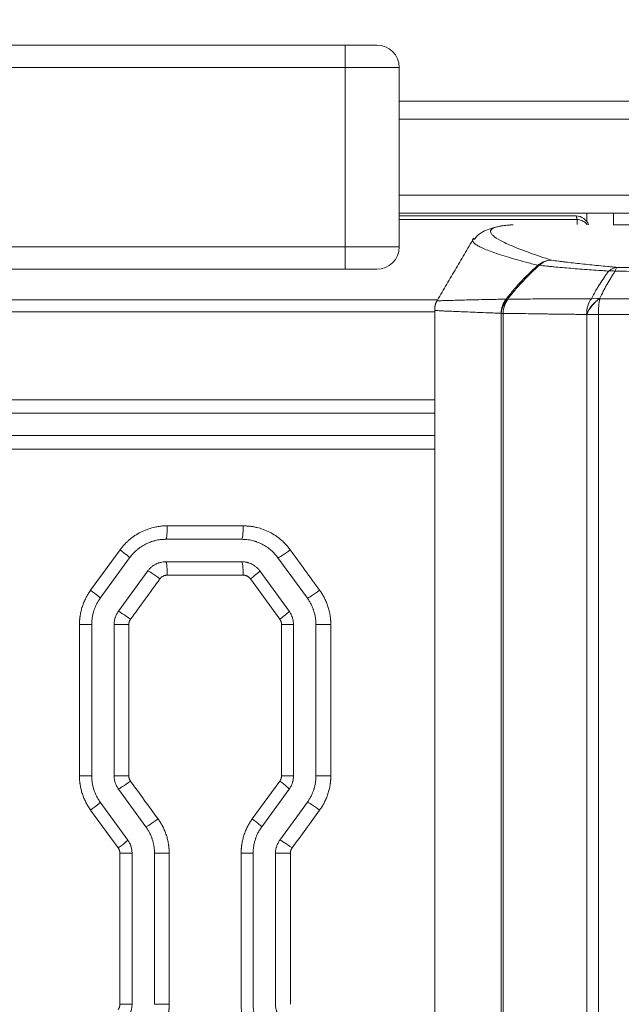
# Model space of a CAD drawing. Header units: millimetres. Extents: x 0 to 594, y 0 to 420.
# Tile 246 of 420: x 246.34 to 253.05, y 339.23 to 350.21. Entities that reach past the tile are written whole.
import ezdxf

# ---------------------------------------------------------------- set-up
doc = ezdxf.new("R2010")
doc.units = ezdxf.units.MM
doc.layers.add('1', color=7, linetype='Continuous', true_color=0xffffff)
doc.styles.add('Arial Unicode MS', font='txt')
doc.dimstyles.get("Standard").update_dxf_attribs({"dimtxt": 0.18, "dimasz": 0.18, "dimexe": 0.18, "dimexo": 0.0625, "dimgap": 0.09, "dimtad": 0, "dimtih": 1, "dimtoh": 1, "dimdec": 4, "dimzin": 0, "dimdsep": 46, "dimtxsty": 'Standard', "dimcen": 0.09, "dimadec": 0, "dimazin": 0, "dimtfac": 1, "dimtdec": 4, "dimtofl": 0, "dimtmove": 0, "dimatfit": 3, "dimfxl": 0, "dimtolj": 1, "dimtzin": 0, "dimarcsym": 0})

# ---------------------------------------------------------------- blocks, each defined once
blk = doc.blocks.new('_U0')
at = {"layer": '1', "color": 18, "lineweight": 13}
for p, q in [((147.657, 304.172), (147.657, 390.192)), ((305.847, 301.392), (305.847, 390.192)), ((147.657, 388.192), (198.852, 388.192)), ((305.847, 388.192), (254.652, 388.192))]:
    blk.add_line(p, q, dxfattribs=at)
at = {"layer": '1', "color": 18}
for points in [[(147.657, 388.192), (151.157, 389.13), (151.157, 387.254)], [(305.847, 388.192), (302.347, 387.254), (302.347, 389.13)]]:
    blk.add_solid(points, dxfattribs=at)
at = {"layer": '1', "color": 18, "linetype": 'Continuous', "lineweight": 13, "char_height": 3.5, "attachment_point": 7, "line_spacing_factor": 1.047437, "style": 'Arial Unicode MS'}
for s, insert in [('\\fArial Unicode MS|b0|i0;\\W1.0000;3.16', (200.537, 385.556)), ('\\fArial Unicode MS|b0|i0;\\W1.0000;LIFT POINT SPAN', (213.204, 385.556))]:
    blk.add_mtext(s, dxfattribs=dict(at, insert=insert))

msp = doc.modelspace()

# ---------------------------------------------------------------- linework, layer by layer
at = {"layer": '1', "color": 155, "linetype": 'Continuous', "lineweight": 13}
for p, q in [((238.529, 349.928), (249.973, 349.928)), ((249.973, 349.928), (250.325, 349.928)), ((249.972, 349.678), (238.527, 349.678)), ((249.972, 347.678), (249.972, 349.678)), ((250.575, 349.678), (249.972, 349.678)), ((250.575, 347.678), (250.575, 349.678)), ((255.43, 349.303), (250.575, 349.303)), ((261.18, 349.103), (250.575, 349.103)), ((261.18, 348.253), (250.575, 348.253)), ((261.18, 348.053), (250.575, 348.053)), ((252.668, 347.961), (252.668, 348.053)), ((252.966, 347.923), (252.966, 348.053)), ((252.966, 347.923), (254.022, 347.923)), ((238.527, 347.678), (249.972, 347.678)), ((249.972, 347.678), (250.575, 347.678)), ((249.973, 347.428), (238.529, 347.428)), ((250.325, 347.428), (249.973, 347.428)), ((250.971, 346.969), (250.971, 328.063)), ((251.714, 328.063), (251.714, 346.936)), ((251.735, 346.936), (251.714, 346.936)), ((251.735, 346.936), (251.735, 328.063)), ((252.666, 328.064), (252.666, 346.923)), ((252.796, 346.923), (252.666, 346.923)), ((252.796, 346.923), (252.796, 328.064)), ((237.597, 345.973), (250.971, 345.973)), ((250.971, 345.823), (237.596, 345.823)), ((237.596, 345.573), (250.971, 345.573)), ((250.971, 345.423), (237.597, 345.423)), ((247.989, 344.566), (248.835, 344.566)), ((247.974, 344.416), (248.819, 344.416)), ((247.134, 343.848), (247.462, 344.298)), ((247.569, 344.21), (247.242, 343.76)), ((248.819, 344.166), (247.974, 344.166)), ((249.223, 344.21), (249.551, 343.76)), ((247.771, 344.063), (247.444, 343.613)), ((249.021, 344.063), (249.349, 343.613)), ((248.835, 344.016), (247.989, 344.016)), ((249.244, 343.525), (248.916, 343.975)), ((247.146, 343.466), (247.01, 343.466)), ((247.01, 341.778), (247.01, 343.466)), ((247.146, 343.466), (247.146, 341.778)), ((247.396, 343.466), (247.56, 343.466)), ((247.396, 343.466), (247.396, 341.778)), ((247.56, 343.466), (247.56, 341.778)), ((249.396, 343.466), (249.263, 343.466)), ((249.263, 341.778), (249.263, 343.466)), ((249.396, 343.466), (249.396, 341.778)), ((249.646, 343.466), (249.813, 343.466)), ((249.646, 343.466), (249.646, 341.778)), ((249.813, 343.466), (249.813, 341.778)), ((247.146, 341.778), (247.01, 341.778)), ((247.396, 341.778), (247.56, 341.778)), ((249.396, 341.778), (249.263, 341.778)), ((249.646, 341.778), (249.813, 341.778)), ((247.444, 341.631), (247.751, 341.209)), ((248.937, 341.297), (249.244, 341.72)), ((249.349, 341.631), (249.042, 341.209)), ((247.242, 341.484), (247.549, 341.062)), ((249.551, 341.484), (249.244, 341.062)), ((247.441, 340.974), (247.134, 341.396)), ((247.596, 340.915), (247.461, 340.915)), ((247.461, 339.23), (247.461, 340.915)), ((247.596, 340.915), (247.596, 339.23)), ((247.846, 340.915), (247.846, 339.23)), ((247.846, 340.915), (248.011, 340.915)), ((248.011, 340.915), (248.011, 339.23)), ((248.946, 340.915), (248.812, 340.915)), ((248.812, 339.23), (248.812, 340.915)), ((248.946, 340.915), (248.946, 339.23)), ((249.196, 340.915), (249.362, 340.915)), ((249.196, 340.915), (249.196, 339.23)), ((249.362, 340.915), (249.362, 339.23)), ((247.596, 339.23), (247.461, 339.23)), ((247.846, 339.23), (248.011, 339.23))]:
    msp.add_line(p, q, dxfattribs=at)
for centre, start, end in [((250.325, 349.678), 0, 90), ((250.325, 347.678), 270, 0)]:
    msp.add_arc(centre, 0.25, start, end, dxfattribs=at)
for centre, major_axis, ratio, start_param, end_param in [((249.973, 349.678), (0, -0.25), 0.005236, 3.141593, 4.712389), ((252.546, 347.873), (-0.105, 0.107), 1, 4.27297, 5.503908), ((251.834, 347.674), (-0.017, 0.249), 0.991145, 6.21555, 6.283189), ((249.973, 347.678), (0, -0.25), 0.005236, 4.712389, 6.283185), ((252.274, 347.28), (-0.077, -0.238), 0.973209, 3.461162, 4.132359), ((252.274, 347.28), (0.166, -0.187), 0.292967, 2.780186, 2.939069), ((252.274, 347.28), (-0.035, -0.248), 0.885709, 3.297818, 3.957335), ((253.006, 347.2), (0.022, 0.249), 0.737024, 0.11726, 0.653083), ((253.006, 347.2), (-0.004, -0.25), 0.190389, 3.222224, 3.742529), ((253.006, 347.2), (0.204, -0.145), 0.744129, 2.160863, 2.47951), ((251.956, 346.937), (-0.011, -0.25), 0.972952, 4.070787, 4.754631), ((251.956, 346.937), (0.2, 0.15), 0.930045, 1.737388, 2.462449), ((251.957, 346.936), (0.2, 0.15), 0.929951, 1.737796, 2.462776), ((251.957, 346.936), (-0.004, -0.25), 0.886352, 4.041171, 4.72764), ((251.956, 346.937), (0.199, -0.152), 0.240136, 2.759049, 2.94977), ((252.844, 346.924), (-0.003, -0.25), 0.716459, 3.940283, 4.721044), ((252.844, 346.924), (-0.159, -0.193), 0.621855, 4.236023, 5.184114), ((252.845, 346.923), (0.159, 0.193), 0.621723, 1.094644, 2.042505), ((252.844, 346.924), (0.225, -0.109), 0.636743, 2.01591, 2.436375), ((252.845, 346.923), (-0.001, -0.25), 0.194969, 3.930714, 4.712926), ((247.974, 344.566), (0, -0.15), 0.09945, 0, 1.570796), ((248.819, 344.566), (0, -0.15), 0.107178, 0, 1.570796), ((247.448, 344.298), (0.121, -0.088), 0.055793, 0, 1.494154), ((249.344, 344.299), (-0.121, -0.088), 0.066085, 0.090273, 1.661516), ((247.974, 344.016), (0, 0.15), 0.09945, 4.712389, 6.283185), ((248.819, 344.016), (0, 0.15), 0.107178, 4.712389, 6.283185), ((247.892, 343.975), (-0.121, 0.088), 0.058198, 4.632448, 6.203692), ((248.9, 343.975), (0.121, 0.088), 0.063676, 4.799808, 6.283185), ((247.12, 343.848), (0.121, -0.088), 0.054019, 0, 1.496582), ((249.671, 343.848), (-0.121, -0.088), 0.067866, 0.092704, 1.663947), ((247.565, 343.524), (-0.121, 0.088), 0.056423, 4.634877, 6.206121), ((249.227, 343.525), (0.121, 0.088), 0.065456, 4.802239, 6.283185), ((247.565, 341.72), (-0.121, -0.088), 0.056423, 0.077065, 1.648308), ((249.227, 341.72), (0.121, -0.088), 0.065456, 0, 1.480947), ((247.12, 341.396), (0.121, 0.088), 0.054019, 4.786603, 6.283185), ((249.671, 341.396), (-0.121, 0.088), 0.067866, 4.619238, 6.190481), ((247.871, 341.298), (-0.121, -0.088), 0.058086, 0.079341, 1.650584), ((248.92, 341.297), (0.121, -0.088), 0.063788, 0, 1.483225), ((247.427, 340.974), (0.121, 0.088), 0.055681, 4.788878, 6.283185), ((249.364, 340.974), (-0.121, 0.088), 0.066197, 4.621516, 6.19276)]:
    msp.add_ellipse(centre, major_axis=major_axis, ratio=ratio, start_param=start_param, end_param=end_param, dxfattribs=at)
for points, degree in [([(250.576, 348.023), (251.234, 348.023), (251.89, 348.023), (252.546, 348.023)], 3), ([(252.558, 347.984), (251.899, 347.984), (251.239, 347.984), (250.578, 347.984)], 3), ([(251.846, 347.924), (251.842, 347.924), (251.838, 347.924), (251.834, 347.924)], 3), ([(252.558, 347.929), (252.558, 347.948), (252.558, 347.966), (252.558, 347.984)], 3), ([(251.407, 347.776), (250.988, 347.062)], 1), ([(251.003, 347.085), (250.968, 347.037), (250.973, 346.974)], 2), ([(251.786, 347.095), (251.786, 347.095), (251.786, 347.095), (251.786, 347.095)], 3), ([(252.811, 347.1), (252.811, 347.1), (252.81, 347.1), (252.81, 347.1)], 3), ([(251.713, 346.937), (251.713, 346.937), (251.713, 346.936), (251.714, 346.936)], 3), ([(252.666, 346.923), (252.666, 346.923), (252.665, 346.924), (252.665, 346.924)], 3), ([(249.361, 344.299), (249.47, 344.149), (249.579, 343.998), (249.688, 343.848)], 3), ([(247.907, 343.975), (247.798, 343.825), (247.688, 343.675), (247.579, 343.524)], 3), ([(247.579, 341.72), (247.681, 341.579), (247.784, 341.438), (247.886, 341.298)], 3), ([(249.688, 341.396), (249.586, 341.255), (249.484, 341.114), (249.381, 340.974)], 3)]:
    msp.add_open_spline(points, degree=degree, dxfattribs=at)
for points, knots in [([(252.558, 347.984), (252.558, 347.984), (252.558, 347.984), (252.558, 347.984), (252.558, 347.984), (252.558, 347.985), (252.558, 347.986), (252.557, 347.989), (252.557, 347.991), (252.556, 347.996), (252.555, 348.001), (252.554, 348.005), (252.554, 348.009), (252.553, 348.01), (252.553, 348.011), (252.553, 348.012), (252.552, 348.015), (252.551, 348.016), (252.551, 348.018), (252.55, 348.019), (252.55, 348.02), (252.55, 348.02), (252.549, 348.022), (252.548, 348.022), (252.548, 348.023), (252.547, 348.023), (252.547, 348.023), (252.547, 348.023), (252.546, 348.023), (252.546, 348.023), (252.546, 348.023), (252.546, 348.023), (252.546, 348.023)], [0, 0, 0, 0, 0.003906, 0.003906, 0.007813, 0.015625, 0.03125, 0.0625, 0.125, 0.125, 0.25, 0.375, 0.375, 0.4375, 0.4375, 0.5, 0.5, 0.625, 0.625, 0.6875, 0.6875, 0.75, 0.75, 0.875, 0.875, 0.9375, 0.96875, 0.984375, 0.992188, 0.996094, 0.996094, 1, 1, 1, 1]), ([(251.833, 347.922), (251.824, 347.922), (251.759, 347.919), (251.66, 347.903), (251.553, 347.868), (251.464, 347.827), (251.424, 347.775), (251.413, 347.76)], [0, 0, 0, 0, 0.064144, 0.44403, 0.764097, 0.93744, 1, 1, 1, 1]), ([(251.834, 347.924), (251.807, 347.922), (251.757, 347.918), (251.697, 347.909), (251.65, 347.897), (251.617, 347.883), (251.598, 347.867), (251.591, 347.848), (251.596, 347.834), (251.604, 347.823), (251.607, 347.819), (251.614, 347.811), (251.618, 347.807), (251.641, 347.786), (251.669, 347.768), (251.742, 347.728), (251.788, 347.707), (251.897, 347.661), (251.96, 347.637), (252.104, 347.585), (252.185, 347.558), (252.274, 347.529)], [0, 0, 0, 0, 0.0625, 0.125, 0.1875, 0.25, 0.3125, 0.375, 0.4375, 0.4375, 0.46875, 0.46875, 0.5, 0.5, 0.625, 0.625, 0.75, 0.75, 0.875, 0.875, 1, 1, 1, 1]), ([(252.558, 347.984), (252.567, 347.983), (252.576, 347.982), (252.594, 347.978), (252.603, 347.975), (252.62, 347.968), (252.628, 347.964), (252.643, 347.955), (252.65, 347.949), (252.663, 347.938), (252.668, 347.932), (252.673, 347.925)], [0, 0, 0, 0, 0.201415, 0.201415, 0.40283, 0.40283, 0.604245, 0.604245, 0.80566, 0.80566, 1, 1, 1, 1]), ([(252.122, 347.472), (252.074, 347.484), (252.029, 347.496), (251.942, 347.519), (251.902, 347.53), (251.825, 347.552), (251.789, 347.563), (251.722, 347.584), (251.69, 347.594), (251.632, 347.614), (251.606, 347.623), (251.557, 347.642), (251.513, 347.66), (251.462, 347.685), (251.436, 347.7), (251.416, 347.715), (251.408, 347.722), (251.397, 347.735), (251.392, 347.745), (251.393, 347.754), (251.394, 347.758)], [0, 0, 0, 0, 0.09432, 0.09432, 0.188639, 0.188639, 0.282959, 0.282959, 0.377278, 0.377278, 0.471598, 0.471598, 0.565918, 0.660237, 0.754557, 0.754557, 0.848876, 0.848876, 0.943196, 1, 1, 1, 1]), ([(251.394, 347.758), (251.395, 347.76), (251.397, 347.763), (251.4, 347.767), (251.401, 347.768)], [0, 0, 0, 0, 0.626625, 1, 1, 1, 1]), ([(251.768, 347.095), (251.795, 347.129), (251.822, 347.163), (251.864, 347.212), (251.878, 347.229), (251.907, 347.261), (251.922, 347.277), (251.966, 347.324), (251.996, 347.355), (252.043, 347.4), (252.058, 347.415), (252.09, 347.444), (252.106, 347.458), (252.122, 347.472)], [0, 0, 0, 0, 0.25, 0.25, 0.375, 0.375, 0.5, 0.5, 0.75, 0.75, 0.875, 0.875, 1, 1, 1, 1]), ([(252.138, 347.472), (252.122, 347.457), (252.106, 347.443), (252.074, 347.414), (252.059, 347.399), (252.013, 347.355), (251.983, 347.324), (251.938, 347.277), (251.924, 347.261), (251.895, 347.229), (251.881, 347.213), (251.839, 347.163), (251.812, 347.13), (251.786, 347.095)], [0, 0, 0, 0, 0.125, 0.125, 0.25, 0.25, 0.5, 0.5, 0.625, 0.625, 0.75, 0.75, 1, 1, 1, 1]), ([(252.912, 347.407), (252.893, 347.409), (252.874, 347.41), (252.837, 347.413), (252.818, 347.414), (252.763, 347.418), (252.692, 347.423), (252.623, 347.428), (252.555, 347.433), (252.522, 347.436), (252.425, 347.444), (252.363, 347.449), (252.29, 347.456), (252.275, 347.458), (252.247, 347.46), (252.233, 347.462), (252.191, 347.466), (252.164, 347.469), (252.138, 347.472)], [0, 0, 0, 0, 0.0625, 0.0625, 0.125, 0.125, 0.25, 0.375, 0.375, 0.5, 0.5, 0.75, 0.75, 0.8125, 0.8125, 0.875, 0.875, 1, 1, 1, 1]), ([(252.274, 347.529), (252.299, 347.525), (252.324, 347.522), (252.363, 347.517), (252.377, 347.515), (252.403, 347.512), (252.417, 347.51), (252.486, 347.502), (252.545, 347.495), (252.636, 347.485), (252.668, 347.481), (252.732, 347.475), (252.797, 347.468), (252.865, 347.462), (252.917, 347.457), (252.935, 347.456), (252.97, 347.452), (252.988, 347.451), (253.006, 347.449)], [0, 0, 0, 0, 0.125, 0.125, 0.1875, 0.1875, 0.25, 0.25, 0.5, 0.5, 0.625, 0.625, 0.75, 0.875, 0.875, 0.9375, 0.9375, 1, 1, 1, 1]), ([(253.006, 347.449), (253.118, 347.447), (253.23, 347.446), (253.398, 347.444), (253.454, 347.443), (253.567, 347.441), (253.623, 347.441), (253.792, 347.439), (253.905, 347.438), (254.074, 347.436), (254.131, 347.435), (254.244, 347.434), (254.301, 347.434), (254.584, 347.432), (254.811, 347.43), (255.095, 347.429), (255.152, 347.429), (255.266, 347.429), (255.322, 347.429), (255.493, 347.428), (255.607, 347.428), (255.721, 347.428)], [0, 0, 0, 0, 0.125, 0.125, 0.1875, 0.1875, 0.25, 0.25, 0.375, 0.375, 0.4375, 0.4375, 0.5, 0.5, 0.75, 0.75, 0.8125, 0.8125, 0.875, 0.875, 1, 1, 1, 1]), ([(252.718, 347.1), (252.733, 347.128), (252.748, 347.156), (252.771, 347.197), (252.783, 347.217), (252.795, 347.237), (252.803, 347.25), (252.807, 347.256), (252.827, 347.288), (252.844, 347.313), (252.869, 347.35), (252.877, 347.361), (252.894, 347.385), (252.903, 347.396), (252.912, 347.407)], [0, 0, 0, 0, 0.25, 0.25, 0.375, 0.4375, 0.4375, 0.5, 0.5, 0.75, 0.75, 0.875, 0.875, 1, 1, 1, 1]), ([(252.982, 347.407), (252.975, 347.395), (252.967, 347.384), (252.952, 347.361), (252.945, 347.349), (252.922, 347.313), (252.908, 347.288), (252.89, 347.256), (252.886, 347.25), (252.879, 347.237), (252.868, 347.217), (252.858, 347.197), (252.837, 347.156), (252.824, 347.129), (252.81, 347.1)], [0, 0, 0, 0, 0.125, 0.125, 0.25, 0.25, 0.5, 0.5, 0.5625, 0.5625, 0.625, 0.75, 0.75, 1, 1, 1, 1]), ([(255.721, 347.389), (255.606, 347.389), (255.491, 347.389), (255.319, 347.39), (255.262, 347.39), (255.147, 347.39), (255.09, 347.39), (254.803, 347.391), (254.574, 347.392), (254.288, 347.394), (254.231, 347.394), (254.117, 347.395), (253.946, 347.396), (253.775, 347.398), (253.605, 347.4), (253.548, 347.4), (253.435, 347.401), (253.378, 347.402), (253.208, 347.404), (253.095, 347.405), (252.982, 347.407)], [0, 0, 0, 0, 0.125, 0.125, 0.1875, 0.1875, 0.25, 0.25, 0.5, 0.5, 0.5625, 0.5625, 0.625, 0.75, 0.75, 0.8125, 0.8125, 0.875, 0.875, 1, 1, 1, 1]), ([(237.596, 347.087), (240.097, 347.087), (242.601, 347.087), (247.071, 347.087), (249.04, 347.087), (251, 347.087)], [0, 0, 0, 0, 0.558737, 0.558737, 1, 1, 1, 1]), ([(250.993, 347.074), (250.993, 347.074), (250.993, 347.074), (250.995, 347.074), (250.999, 347.075), (251.011, 347.076), (251.019, 347.076), (251.041, 347.077), (251.055, 347.078), (251.086, 347.079), (251.105, 347.079), (251.146, 347.081), (251.17, 347.081), (251.221, 347.083), (251.249, 347.083), (251.31, 347.085), (251.343, 347.086), (251.415, 347.087), (251.453, 347.088), (251.534, 347.09), (251.577, 347.091), (251.635, 347.092), (251.646, 347.092), (251.67, 347.093), (251.706, 347.094), (251.743, 347.094), (251.768, 347.095)], [0, 0, 0, 0, 0.020904, 0.020904, 0.118813, 0.118813, 0.216723, 0.216723, 0.314633, 0.314633, 0.412542, 0.412542, 0.510452, 0.510452, 0.608361, 0.608361, 0.706271, 0.706271, 0.804181, 0.804181, 0.90209, 0.90209, 0.926568, 0.926568, 0.951045, 1, 1, 1, 1]), ([(251.786, 347.095), (251.817, 347.095), (251.849, 347.095), (251.915, 347.096), (251.949, 347.096), (252.019, 347.096), (252.091, 347.097), (252.167, 347.097), (252.216, 347.097), (252.225, 347.097), (252.245, 347.098), (252.275, 347.098), (252.305, 347.098), (252.367, 347.098), (252.45, 347.099), (252.581, 347.099), (252.672, 347.099), (252.718, 347.1)], [0, 0, 0, 0, 0.125, 0.125, 0.25, 0.25, 0.375, 0.5, 0.5, 0.53125, 0.53125, 0.5625, 0.625, 0.625, 0.75, 0.875, 1, 1, 1, 1]), ([(252.811, 347.1), (252.931, 347.1), (253.051, 347.1), (253.231, 347.1), (253.291, 347.1), (253.412, 347.1), (253.472, 347.1), (253.653, 347.1), (253.774, 347.1), (253.956, 347.1), (254.047, 347.1), (254.138, 347.1), (254.198, 347.1), (254.229, 347.1), (254.502, 347.1), (254.745, 347.1), (255.05, 347.1), (255.111, 347.1), (255.233, 347.101), (255.294, 347.101), (255.477, 347.101), (255.599, 347.101), (255.721, 347.101)], [0, 0, 0, 0, 0.125, 0.125, 0.1875, 0.1875, 0.25, 0.25, 0.375, 0.375, 0.4375, 0.46875, 0.46875, 0.5, 0.5, 0.75, 0.75, 0.8125, 0.8125, 0.875, 0.875, 1, 1, 1, 1]), ([(250.974, 346.952), (250.264, 346.952), (249.553, 346.952), (247.596, 346.952), (246.349, 346.952), (243.852, 346.951), (242.602, 346.951), (240.1, 346.951), (238.848, 346.951), (237.597, 346.951)], [0, 0, 0, 0, 0.160076, 0.160076, 0.44005, 0.44005, 0.720025, 0.720025, 1, 1, 1, 1]), ([(251.713, 346.937), (251.689, 346.938), (251.653, 346.939), (251.619, 346.941), (251.597, 346.942), (251.586, 346.942), (251.531, 346.944), (251.489, 346.946), (251.411, 346.949), (251.338, 346.952), (251.274, 346.954), (251.215, 346.957), (251.188, 346.958), (251.138, 346.96), (251.116, 346.961), (251.076, 346.962), (251.058, 346.963), (251.028, 346.965), (251.015, 346.966), (250.994, 346.967), (250.986, 346.967), (250.975, 346.969), (250.972, 346.969), (250.971, 346.97), (250.971, 346.97), (250.971, 346.97)], [0, 0, 0, 0, 0.049202, 0.073803, 0.073803, 0.098403, 0.098403, 0.196807, 0.196807, 0.29521, 0.393614, 0.393614, 0.492017, 0.492017, 0.59042, 0.59042, 0.688824, 0.688824, 0.787227, 0.787227, 0.885631, 0.885631, 0.984034, 0.984034, 1, 1, 1, 1]), ([(252.665, 346.924), (252.654, 346.924), (252.642, 346.924), (252.619, 346.924), (252.585, 346.925), (252.551, 346.925), (252.485, 346.926), (252.397, 346.927), (252.314, 346.928), (252.253, 346.929), (252.222, 346.929), (252.193, 346.93), (252.173, 346.93), (252.163, 346.93), (252.114, 346.931), (252.039, 346.932), (251.967, 346.933), (251.897, 346.934), (251.863, 346.934), (251.798, 346.935), (251.766, 346.936), (251.735, 346.936)], [0, 0, 0, 0, 0.03125, 0.03125, 0.0625, 0.125, 0.125, 0.25, 0.375, 0.375, 0.4375, 0.46875, 0.46875, 0.5, 0.5, 0.625, 0.75, 0.75, 0.875, 0.875, 1, 1, 1, 1]), ([(255.721, 346.919), (255.598, 346.919), (255.475, 346.919), (255.291, 346.919), (255.23, 346.919), (255.108, 346.919), (255.046, 346.919), (254.74, 346.92), (254.496, 346.92), (254.221, 346.92), (254.19, 346.92), (254.129, 346.92), (254.038, 346.921), (253.947, 346.921), (253.764, 346.921), (253.643, 346.921), (253.461, 346.922), (253.4, 346.922), (253.279, 346.922), (253.218, 346.922), (253.037, 346.923), (252.916, 346.923), (252.796, 346.923)], [0, 0, 0, 0, 0.125, 0.125, 0.1875, 0.1875, 0.25, 0.25, 0.5, 0.5, 0.53125, 0.53125, 0.5625, 0.625, 0.625, 0.75, 0.75, 0.8125, 0.8125, 0.875, 0.875, 1, 1, 1, 1]), ([(247.462, 344.298), (247.465, 344.302), (247.47, 344.309), (247.477, 344.319), (247.485, 344.329), (247.494, 344.339), (247.502, 344.348), (247.511, 344.358), (247.519, 344.367), (247.528, 344.376), (247.537, 344.385), (247.547, 344.394), (247.556, 344.402), (247.582, 344.425), (247.626, 344.458), (247.693, 344.497), (247.763, 344.528), (247.82, 344.545), (247.862, 344.554), (247.887, 344.559), (247.912, 344.562), (247.937, 344.565), (247.963, 344.566), (247.98, 344.566), (247.989, 344.566)], [0, 0, 0, 0, 0.020851, 0.041664, 0.062449, 0.083212, 0.103963, 0.124708, 0.145457, 0.166217, 0.186997, 0.207804, 0.228646, 0.249531, 0.374524, 0.499664, 0.624481, 0.749437, 0.791285, 0.833012, 0.874683, 0.916362, 0.958113, 1, 1, 1, 1]), ([(248.835, 344.566), (248.839, 344.566), (248.848, 344.566), (248.861, 344.566), (248.873, 344.565), (248.886, 344.564), (248.899, 344.563), (248.911, 344.562), (248.924, 344.56), (248.936, 344.559), (248.949, 344.556), (248.961, 344.554), (248.974, 344.551), (249.007, 344.544), (249.06, 344.528), (249.13, 344.497), (249.196, 344.459), (249.244, 344.423), (249.276, 344.394), (249.294, 344.377), (249.312, 344.358), (249.329, 344.339), (249.345, 344.319), (249.355, 344.306), (249.361, 344.299)], [0, 0, 0, 0, 0.020862, 0.041686, 0.062479, 0.083249, 0.104004, 0.124752, 0.145501, 0.166258, 0.187032, 0.20783, 0.22866, 0.249531, 0.374586, 0.499664, 0.624528, 0.749376, 0.791272, 0.833031, 0.874719, 0.916399, 0.958138, 1, 1, 1, 1]), ([(247.974, 344.416), (247.954, 344.416), (247.934, 344.415), (247.895, 344.411), (247.876, 344.407), (247.852, 344.401), (247.847, 344.4), (247.838, 344.398), (247.833, 344.396), (247.819, 344.392), (247.81, 344.389), (247.782, 344.379), (247.764, 344.371), (247.73, 344.353), (247.713, 344.343), (247.692, 344.33), (247.688, 344.327), (247.68, 344.321), (247.668, 344.312), (247.656, 344.303), (247.634, 344.284), (247.62, 344.27), (247.593, 344.242), (247.581, 344.226), (247.569, 344.21)], [0, 0, 0, 0, 0.125, 0.125, 0.25, 0.25, 0.28125, 0.28125, 0.3125, 0.3125, 0.375, 0.375, 0.5, 0.5, 0.625, 0.625, 0.65625, 0.65625, 0.6875, 0.75, 0.75, 0.875, 0.875, 1, 1, 1, 1]), ([(248.819, 344.416), (248.839, 344.416), (248.858, 344.415), (248.897, 344.411), (248.917, 344.407), (248.945, 344.4), (248.955, 344.398), (248.967, 344.394), (248.969, 344.393), (248.974, 344.392), (248.981, 344.39), (248.988, 344.387), (249.011, 344.379), (249.046, 344.363), (249.08, 344.343), (249.101, 344.33), (249.107, 344.325), (249.113, 344.321), (249.117, 344.318), (249.119, 344.317), (249.129, 344.309), (249.136, 344.303), (249.159, 344.284), (249.173, 344.27), (249.199, 344.241), (249.212, 344.226), (249.223, 344.21)], [0, 0, 0, 0, 0.125, 0.125, 0.25, 0.25, 0.3125, 0.3125, 0.328125, 0.328125, 0.34375, 0.375, 0.375, 0.5, 0.625, 0.625, 0.65625, 0.671875, 0.671875, 0.6875, 0.6875, 0.75, 0.75, 0.875, 0.875, 1, 1, 1, 1]), ([(247.974, 344.166), (247.964, 344.166), (247.944, 344.165), (247.925, 344.162), (247.911, 344.158), (247.906, 344.157), (247.899, 344.155), (247.897, 344.154), (247.892, 344.153), (247.89, 344.152), (247.878, 344.148), (247.86, 344.14), (247.843, 344.13), (247.833, 344.123), (247.831, 344.122), (247.827, 344.119), (247.825, 344.117), (247.819, 344.113), (247.815, 344.11), (247.804, 344.1), (247.797, 344.093), (247.784, 344.079), (247.777, 344.071), (247.771, 344.063)], [0, 0, 0, 0, 0.125, 0.25, 0.25, 0.3125, 0.3125, 0.34375, 0.34375, 0.375, 0.375, 0.5, 0.625, 0.625, 0.65625, 0.65625, 0.6875, 0.6875, 0.75, 0.75, 0.875, 0.875, 1, 1, 1, 1]), ([(248.819, 344.166), (248.829, 344.166), (248.839, 344.166), (248.858, 344.164), (248.868, 344.162), (248.88, 344.159), (248.882, 344.158), (248.887, 344.157), (248.889, 344.156), (248.896, 344.154), (248.901, 344.153), (248.915, 344.148), (248.924, 344.144), (248.941, 344.135), (248.95, 344.13), (248.96, 344.123), (248.962, 344.121), (248.966, 344.119), (248.972, 344.114), (248.978, 344.11), (248.989, 344.1), (248.996, 344.093), (249.009, 344.079), (249.015, 344.071), (249.021, 344.063)], [0, 0, 0, 0, 0.125, 0.125, 0.25, 0.25, 0.28125, 0.28125, 0.3125, 0.3125, 0.375, 0.375, 0.5, 0.5, 0.625, 0.625, 0.65625, 0.65625, 0.6875, 0.75, 0.75, 0.875, 0.875, 1, 1, 1, 1]), ([(247.989, 344.016), (247.986, 344.016), (247.982, 344.016), (247.975, 344.016), (247.968, 344.014), (247.962, 344.013), (247.955, 344.011), (247.949, 344.008), (247.941, 344.005), (247.932, 344), (247.923, 343.993), (247.914, 343.984), (247.909, 343.978), (247.907, 343.975)], [0, 0, 0, 0, 0.07222, 0.143628, 0.21454, 0.285277, 0.356163, 0.427521, 0.499666, 0.624409, 0.749379, 0.874696, 1, 1, 1, 1]), ([(248.916, 343.975), (248.915, 343.977), (248.912, 343.981), (248.907, 343.986), (248.903, 343.99), (248.898, 343.995), (248.892, 343.999), (248.886, 344.002), (248.879, 344.006), (248.87, 344.01), (248.858, 344.014), (248.847, 344.016), (248.839, 344.016), (248.835, 344.016)], [0, 0, 0, 0, 0.072063, 0.143359, 0.214213, 0.284954, 0.355914, 0.427422, 0.499798, 0.6244, 0.749564, 0.874636, 1, 1, 1, 1]), ([(247.01, 343.466), (247.01, 343.468), (247.01, 343.472), (247.01, 343.478), (247.01, 343.484), (247.01, 343.49), (247.011, 343.496), (247.011, 343.502), (247.011, 343.508), (247.012, 343.514), (247.012, 343.52), (247.013, 343.526), (247.013, 343.532), (247.014, 343.538), (247.015, 343.544), (247.015, 343.55), (247.016, 343.556), (247.017, 343.562), (247.019, 343.574), (247.022, 343.593), (247.028, 343.617), (247.034, 343.642), (247.042, 343.667), (247.05, 343.691), (247.059, 343.715), (247.07, 343.738), (247.079, 343.757), (247.086, 343.771), (247.091, 343.781), (247.097, 343.791), (247.103, 343.801), (247.109, 343.81), (247.115, 343.82), (247.121, 343.829), (247.128, 343.839), (247.132, 343.845), (247.134, 343.848)], [0, 0, 0, 0, 0.014716, 0.029423, 0.044122, 0.058815, 0.073503, 0.088187, 0.102868, 0.117548, 0.132228, 0.146909, 0.161592, 0.17628, 0.190972, 0.205671, 0.220377, 0.235092, 0.249817, 0.312171, 0.37445, 0.436753, 0.499175, 0.561826, 0.624405, 0.68701, 0.74974, 0.77757, 0.805375, 0.833162, 0.860941, 0.888719, 0.916505, 0.944309, 0.972137, 1, 1, 1, 1]), ([(249.688, 343.848), (249.69, 343.847), (249.692, 343.843), (249.695, 343.838), (249.699, 343.834), (249.702, 343.829), (249.705, 343.824), (249.709, 343.819), (249.712, 343.814), (249.715, 343.808), (249.718, 343.803), (249.721, 343.798), (249.724, 343.793), (249.727, 343.788), (249.73, 343.783), (249.733, 343.777), (249.736, 343.772), (249.739, 343.767), (249.745, 343.756), (249.753, 343.738), (249.763, 343.715), (249.773, 343.691), (249.781, 343.667), (249.788, 343.643), (249.795, 343.618), (249.8, 343.593), (249.804, 343.572), (249.806, 343.556), (249.808, 343.545), (249.809, 343.534), (249.81, 343.523), (249.811, 343.511), (249.812, 343.5), (249.812, 343.489), (249.813, 343.477), (249.813, 343.47), (249.813, 343.466)], [0, 0, 0, 0, 0.014727, 0.029444, 0.044153, 0.058854, 0.073549, 0.08824, 0.102927, 0.117612, 0.132296, 0.14698, 0.161666, 0.176355, 0.191048, 0.205746, 0.220451, 0.235163, 0.249885, 0.312324, 0.374671, 0.437024, 0.499479, 0.562106, 0.624644, 0.687192, 0.749848, 0.777678, 0.805479, 0.83326, 0.861029, 0.888795, 0.916567, 0.944352, 0.97216, 1, 1, 1, 1]), ([(247.242, 343.76), (247.234, 343.749), (247.22, 343.727), (247.2, 343.693), (247.189, 343.669), (247.182, 343.651), (247.18, 343.645), (247.176, 343.636), (247.175, 343.633), (247.173, 343.626), (247.172, 343.623), (247.167, 343.608), (247.163, 343.595), (247.157, 343.57), (247.152, 343.544), (247.149, 343.518), (247.147, 343.492), (247.146, 343.479), (247.146, 343.466)], [0, 0, 0, 0, 0.125, 0.25, 0.375, 0.375, 0.4375, 0.4375, 0.46875, 0.46875, 0.5, 0.5, 0.625, 0.625, 0.75, 0.875, 0.875, 1, 1, 1, 1]), ([(249.551, 343.76), (249.559, 343.749), (249.566, 343.738), (249.58, 343.716), (249.592, 343.693), (249.603, 343.669), (249.611, 343.651), (249.614, 343.642), (249.618, 343.633), (249.62, 343.627), (249.621, 343.623), (249.626, 343.608), (249.63, 343.595), (249.636, 343.57), (249.641, 343.544), (249.644, 343.518), (249.646, 343.492), (249.646, 343.479), (249.646, 343.466)], [0, 0, 0, 0, 0.125, 0.125, 0.25, 0.375, 0.375, 0.4375, 0.46875, 0.46875, 0.5, 0.5, 0.625, 0.625, 0.75, 0.875, 0.875, 1, 1, 1, 1]), ([(247.444, 343.613), (247.436, 343.602), (247.43, 343.591), (247.421, 343.574), (247.418, 343.568), (247.414, 343.559), (247.413, 343.556), (247.411, 343.549), (247.41, 343.546), (247.405, 343.531), (247.401, 343.518), (247.397, 343.492), (247.396, 343.479), (247.396, 343.466)], [0, 0, 0, 0, 0.25, 0.25, 0.375, 0.375, 0.4375, 0.4375, 0.5, 0.5, 0.75, 0.75, 1, 1, 1, 1]), ([(249.349, 343.613), (249.356, 343.602), (249.363, 343.591), (249.372, 343.573), (249.375, 343.568), (249.379, 343.558), (249.38, 343.555), (249.382, 343.549), (249.383, 343.546), (249.388, 343.53), (249.391, 343.518), (249.395, 343.492), (249.396, 343.479), (249.396, 343.466)], [0, 0, 0, 0, 0.25, 0.25, 0.375, 0.375, 0.4375, 0.4375, 0.5, 0.5, 0.75, 0.75, 1, 1, 1, 1]), ([(247.579, 343.524), (247.578, 343.523), (247.577, 343.522), (247.575, 343.519), (247.573, 343.516), (247.572, 343.513), (247.57, 343.51), (247.569, 343.506), (247.567, 343.503), (247.566, 343.5), (247.565, 343.496), (247.563, 343.491), (247.562, 343.485), (247.561, 343.478), (247.56, 343.472), (247.56, 343.468), (247.56, 343.466)], [0, 0, 0, 0, 0.055767, 0.111289, 0.166633, 0.221867, 0.277058, 0.332275, 0.387585, 0.443056, 0.498755, 0.599391, 0.699425, 0.799266, 0.899322, 1, 1, 1, 1]), ([(249.263, 343.466), (249.263, 343.467), (249.263, 343.469), (249.263, 343.473), (249.262, 343.476), (249.262, 343.48), (249.262, 343.483), (249.261, 343.487), (249.26, 343.49), (249.259, 343.493), (249.258, 343.498), (249.256, 343.503), (249.254, 343.508), (249.251, 343.514), (249.248, 343.519), (249.245, 343.523), (249.244, 343.525)], [0, 0, 0, 0, 0.055727, 0.111229, 0.166574, 0.221832, 0.27707, 0.332359, 0.387767, 0.443362, 0.499213, 0.599626, 0.699507, 0.79926, 0.899291, 1, 1, 1, 1]), ([(247.134, 341.396), (247.133, 341.398), (247.131, 341.401), (247.127, 341.406), (247.124, 341.411), (247.12, 341.416), (247.117, 341.421), (247.114, 341.426), (247.111, 341.431), (247.107, 341.436), (247.104, 341.441), (247.101, 341.446), (247.098, 341.451), (247.095, 341.457), (247.092, 341.462), (247.089, 341.467), (247.086, 341.472), (247.084, 341.478), (247.078, 341.489), (247.07, 341.506), (247.059, 341.529), (247.05, 341.553), (247.042, 341.577), (247.034, 341.601), (247.028, 341.626), (247.022, 341.651), (247.019, 341.672), (247.016, 341.688), (247.015, 341.699), (247.013, 341.71), (247.012, 341.722), (247.011, 341.733), (247.011, 341.744), (247.01, 341.756), (247.01, 341.767), (247.01, 341.774), (247.01, 341.778)], [0, 0, 0, 0, 0.014722, 0.029434, 0.044138, 0.058835, 0.073526, 0.088212, 0.102895, 0.117576, 0.132256, 0.146937, 0.161619, 0.176304, 0.190994, 0.205689, 0.22039, 0.2351, 0.249819, 0.312195, 0.374482, 0.436776, 0.499176, 0.56185, 0.624437, 0.687035, 0.749742, 0.777584, 0.805396, 0.833189, 0.860969, 0.888747, 0.916531, 0.944328, 0.972148, 1, 1, 1, 1]), ([(247.146, 341.778), (247.146, 341.765), (247.147, 341.752), (247.149, 341.726), (247.152, 341.7), (247.157, 341.674), (247.162, 341.655), (247.163, 341.649), (247.166, 341.639), (247.167, 341.636), (247.169, 341.63), (247.17, 341.627), (247.175, 341.611), (247.18, 341.599), (247.19, 341.575), (247.2, 341.551), (247.213, 341.528), (247.227, 341.506), (247.234, 341.495), (247.242, 341.484)], [0, 0, 0, 0, 0.125, 0.125, 0.25, 0.375, 0.375, 0.4375, 0.4375, 0.46875, 0.46875, 0.5, 0.5, 0.625, 0.625, 0.75, 0.875, 0.875, 1, 1, 1, 1]), ([(247.396, 341.778), (247.396, 341.765), (247.397, 341.752), (247.4, 341.733), (247.402, 341.726), (247.404, 341.717), (247.405, 341.714), (247.407, 341.707), (247.408, 341.704), (247.413, 341.688), (247.418, 341.676), (247.43, 341.653), (247.436, 341.642), (247.444, 341.631)], [0, 0, 0, 0, 0.25, 0.25, 0.375, 0.375, 0.4375, 0.4375, 0.5, 0.5, 0.75, 0.75, 1, 1, 1, 1]), ([(247.56, 341.778), (247.56, 341.777), (247.56, 341.775), (247.56, 341.771), (247.561, 341.768), (247.561, 341.764), (247.561, 341.761), (247.562, 341.758), (247.563, 341.754), (247.564, 341.751), (247.565, 341.747), (247.567, 341.742), (247.569, 341.736), (247.572, 341.73), (247.575, 341.725), (247.578, 341.721), (247.579, 341.72)], [0, 0, 0, 0, 0.055888, 0.111551, 0.167059, 0.222481, 0.277886, 0.333345, 0.388927, 0.444701, 0.500736, 0.60079, 0.700345, 0.799799, 0.899553, 1, 1, 1, 1]), ([(249.244, 341.72), (249.245, 341.72), (249.246, 341.722), (249.248, 341.725), (249.25, 341.728), (249.251, 341.731), (249.253, 341.734), (249.254, 341.738), (249.256, 341.741), (249.257, 341.744), (249.258, 341.748), (249.26, 341.753), (249.261, 341.759), (249.262, 341.766), (249.263, 341.772), (249.263, 341.776), (249.263, 341.778)], [0, 0, 0, 0, 0.05579, 0.111341, 0.16672, 0.221996, 0.277237, 0.332511, 0.387886, 0.443432, 0.499215, 0.599738, 0.699671, 0.799421, 0.899395, 1, 1, 1, 1]), ([(249.396, 341.778), (249.396, 341.765), (249.395, 341.752), (249.392, 341.733), (249.391, 341.726), (249.389, 341.717), (249.388, 341.714), (249.386, 341.707), (249.385, 341.704), (249.38, 341.688), (249.375, 341.676), (249.363, 341.653), (249.356, 341.642), (249.349, 341.631)], [0, 0, 0, 0, 0.25, 0.25, 0.375, 0.375, 0.4375, 0.4375, 0.5, 0.5, 0.75, 0.75, 1, 1, 1, 1]), ([(249.646, 341.778), (249.646, 341.765), (249.646, 341.752), (249.644, 341.726), (249.641, 341.7), (249.636, 341.674), (249.631, 341.655), (249.629, 341.646), (249.626, 341.636), (249.624, 341.63), (249.623, 341.627), (249.618, 341.611), (249.613, 341.599), (249.603, 341.575), (249.592, 341.551), (249.58, 341.528), (249.566, 341.506), (249.559, 341.495), (249.551, 341.484)], [0, 0, 0, 0, 0.125, 0.125, 0.25, 0.375, 0.375, 0.4375, 0.46875, 0.46875, 0.5, 0.5, 0.625, 0.625, 0.75, 0.875, 0.875, 1, 1, 1, 1]), ([(249.813, 341.778), (249.813, 341.776), (249.813, 341.772), (249.813, 341.766), (249.813, 341.76), (249.812, 341.754), (249.812, 341.748), (249.812, 341.742), (249.811, 341.736), (249.811, 341.73), (249.811, 341.724), (249.81, 341.718), (249.809, 341.712), (249.809, 341.706), (249.808, 341.7), (249.807, 341.694), (249.807, 341.688), (249.806, 341.682), (249.804, 341.67), (249.8, 341.651), (249.795, 341.626), (249.789, 341.602), (249.781, 341.577), (249.773, 341.553), (249.763, 341.529), (249.753, 341.506), (249.744, 341.487), (249.737, 341.473), (249.731, 341.463), (249.726, 341.453), (249.72, 341.443), (249.714, 341.433), (249.708, 341.424), (249.701, 341.414), (249.695, 341.405), (249.691, 341.399), (249.688, 341.396)], [0, 0, 0, 0, 0.014724, 0.029439, 0.044146, 0.058846, 0.073542, 0.088234, 0.102923, 0.117611, 0.132298, 0.146987, 0.161679, 0.176374, 0.191074, 0.205781, 0.220495, 0.235219, 0.249952, 0.312252, 0.374479, 0.43673, 0.499102, 0.561766, 0.62436, 0.686983, 0.749733, 0.777562, 0.805366, 0.833152, 0.860931, 0.88871, 0.916498, 0.944303, 0.972134, 1, 1, 1, 1]), ([(247.886, 341.298), (247.887, 341.296), (247.89, 341.293), (247.893, 341.288), (247.897, 341.283), (247.9, 341.278), (247.903, 341.273), (247.907, 341.268), (247.91, 341.263), (247.913, 341.258), (247.916, 341.253), (247.919, 341.247), (247.922, 341.242), (247.925, 341.237), (247.928, 341.232), (247.931, 341.227), (247.934, 341.221), (247.937, 341.216), (247.943, 341.205), (247.951, 341.188), (247.961, 341.164), (247.97, 341.141), (247.979, 341.117), (247.986, 341.092), (247.993, 341.067), (247.998, 341.042), (248.002, 341.022), (248.004, 341.006), (248.006, 340.995), (248.007, 340.983), (248.008, 340.972), (248.009, 340.961), (248.01, 340.949), (248.01, 340.938), (248.01, 340.927), (248.011, 340.919), (248.011, 340.915)], [0, 0, 0, 0, 0.014725, 0.02944, 0.044147, 0.058847, 0.07354, 0.08823, 0.102916, 0.1176, 0.132283, 0.146967, 0.161652, 0.176341, 0.191033, 0.205731, 0.220436, 0.235149, 0.249872, 0.312295, 0.37463, 0.436973, 0.49942, 0.562055, 0.624602, 0.687161, 0.749828, 0.77766, 0.805463, 0.833246, 0.861017, 0.888786, 0.916559, 0.944347, 0.972158, 1, 1, 1, 1]), ([(248.812, 340.915), (248.812, 340.917), (248.812, 340.921), (248.812, 340.927), (248.813, 340.933), (248.813, 340.939), (248.813, 340.945), (248.813, 340.951), (248.814, 340.957), (248.814, 340.963), (248.815, 340.969), (248.815, 340.975), (248.816, 340.981), (248.816, 340.987), (248.817, 340.993), (248.818, 340.999), (248.819, 341.005), (248.819, 341.011), (248.821, 341.023), (248.825, 341.042), (248.83, 341.067), (248.837, 341.092), (248.844, 341.116), (248.852, 341.14), (248.862, 341.164), (248.872, 341.187), (248.881, 341.206), (248.889, 341.22), (248.894, 341.23), (248.9, 341.24), (248.905, 341.25), (248.911, 341.26), (248.917, 341.269), (248.924, 341.279), (248.93, 341.288), (248.934, 341.294), (248.937, 341.297)], [0, 0, 0, 0, 0.014716, 0.029423, 0.044122, 0.058815, 0.073502, 0.088186, 0.102868, 0.117548, 0.132228, 0.146909, 0.161592, 0.17628, 0.190973, 0.205672, 0.220378, 0.235094, 0.249819, 0.312173, 0.374454, 0.43676, 0.499187, 0.561832, 0.624408, 0.687012, 0.749744, 0.777572, 0.805374, 0.833159, 0.860936, 0.888714, 0.9165, 0.944305, 0.972135, 1, 1, 1, 1]), ([(247.751, 341.209), (247.759, 341.198), (247.773, 341.177), (247.792, 341.143), (247.803, 341.119), (247.811, 341.101), (247.814, 341.092), (247.818, 341.082), (247.82, 341.076), (247.821, 341.073), (247.826, 341.057), (247.829, 341.045), (247.836, 341.019), (247.841, 340.994), (247.844, 340.968), (247.846, 340.942), (247.846, 340.928), (247.846, 340.915)], [0, 0, 0, 0, 0.125, 0.25, 0.375, 0.375, 0.4375, 0.46875, 0.46875, 0.5, 0.5, 0.625, 0.625, 0.75, 0.875, 0.875, 1, 1, 1, 1]), ([(249.042, 341.209), (249.034, 341.198), (249.02, 341.177), (249, 341.142), (248.989, 341.119), (248.982, 341.101), (248.98, 341.094), (248.976, 341.085), (248.975, 341.082), (248.973, 341.076), (248.972, 341.073), (248.967, 341.057), (248.963, 341.044), (248.957, 341.019), (248.952, 340.994), (248.949, 340.968), (248.947, 340.942), (248.946, 340.928), (248.946, 340.915)], [0, 0, 0, 0, 0.125, 0.25, 0.375, 0.375, 0.4375, 0.4375, 0.46875, 0.46875, 0.5, 0.5, 0.625, 0.625, 0.75, 0.875, 0.875, 1, 1, 1, 1]), ([(247.461, 340.915), (247.461, 340.916), (247.46, 340.919), (247.46, 340.922), (247.46, 340.926), (247.46, 340.929), (247.459, 340.933), (247.458, 340.936), (247.458, 340.939), (247.457, 340.943), (247.455, 340.947), (247.454, 340.952), (247.451, 340.958), (247.448, 340.963), (247.445, 340.969), (247.443, 340.972), (247.441, 340.974)], [0, 0, 0, 0, 0.055729, 0.111232, 0.166578, 0.221836, 0.277074, 0.332361, 0.387765, 0.443356, 0.4992, 0.599632, 0.699525, 0.799282, 0.899306, 1, 1, 1, 1]), ([(247.549, 341.062), (247.556, 341.051), (247.563, 341.04), (247.572, 341.023), (247.575, 341.017), (247.579, 341.008), (247.58, 341.005), (247.582, 340.999), (247.583, 340.995), (247.588, 340.98), (247.591, 340.967), (247.595, 340.941), (247.596, 340.928), (247.596, 340.915)], [0, 0, 0, 0, 0.25, 0.25, 0.375, 0.375, 0.4375, 0.4375, 0.5, 0.5, 0.75, 0.75, 1, 1, 1, 1]), ([(249.244, 341.062), (249.236, 341.052), (249.23, 341.04), (249.218, 341.017), (249.213, 341.005), (249.208, 340.99), (249.207, 340.986), (249.205, 340.98), (249.204, 340.977), (249.202, 340.967), (249.2, 340.961), (249.197, 340.941), (249.196, 340.928), (249.196, 340.915)], [0, 0, 0, 0, 0.25, 0.25, 0.5, 0.5, 0.5625, 0.5625, 0.625, 0.625, 0.75, 0.75, 1, 1, 1, 1]), ([(249.381, 340.974), (249.381, 340.973), (249.379, 340.971), (249.377, 340.968), (249.376, 340.965), (249.374, 340.962), (249.372, 340.959), (249.371, 340.956), (249.369, 340.953), (249.368, 340.949), (249.367, 340.945), (249.365, 340.94), (249.364, 340.934), (249.363, 340.928), (249.362, 340.922), (249.362, 340.917), (249.362, 340.915)], [0, 0, 0, 0, 0.055748, 0.111246, 0.16656, 0.221757, 0.276904, 0.332071, 0.387323, 0.44273, 0.498358, 0.599093, 0.699214, 0.799131, 0.899257, 1, 1, 1, 1]), ([(247.441, 339.171), (247.442, 339.172), (247.443, 339.174), (247.445, 339.177), (247.447, 339.18), (247.449, 339.183), (247.45, 339.186), (247.452, 339.189), (247.453, 339.193), (247.454, 339.196), (247.456, 339.2), (247.457, 339.205), (247.459, 339.211), (247.46, 339.218), (247.46, 339.224), (247.46, 339.228), (247.461, 339.23)], [0, 0, 0, 0, 0.055777, 0.111319, 0.166691, 0.221963, 0.277203, 0.332478, 0.387858, 0.44341, 0.499202, 0.599719, 0.699652, 0.799406, 0.899387, 1, 1, 1, 1]), ([(247.596, 339.23), (247.596, 339.217), (247.595, 339.204), (247.592, 339.185), (247.591, 339.178), (247.589, 339.169), (247.588, 339.165), (247.586, 339.159), (247.585, 339.156), (247.58, 339.14), (247.575, 339.128), (247.563, 339.105), (247.556, 339.094), (247.549, 339.083)], [0, 0, 0, 0, 0.25, 0.25, 0.375, 0.375, 0.4375, 0.4375, 0.5, 0.5, 0.75, 0.75, 1, 1, 1, 1]), ([(248.011, 339.23), (248.011, 339.228), (248.011, 339.224), (248.01, 339.218), (248.01, 339.212), (248.01, 339.206), (248.01, 339.2), (248.01, 339.194), (248.009, 339.188), (248.009, 339.182), (248.008, 339.176), (248.008, 339.17), (248.007, 339.164), (248.007, 339.158), (248.006, 339.152), (248.005, 339.146), (248.004, 339.14), (248.003, 339.134), (248.002, 339.122), (247.998, 339.103), (247.993, 339.078), (247.986, 339.054), (247.979, 339.029), (247.971, 339.005), (247.961, 338.981), (247.951, 338.958), (247.942, 338.939), (247.934, 338.925), (247.929, 338.915), (247.923, 338.905), (247.918, 338.895), (247.912, 338.885), (247.906, 338.876), (247.899, 338.866), (247.893, 338.857), (247.888, 338.851), (247.886, 338.848)], [0, 0, 0, 0, 0.014723, 0.029436, 0.044142, 0.058842, 0.073536, 0.088227, 0.102915, 0.117601, 0.132288, 0.146975, 0.161666, 0.17636, 0.191059, 0.205764, 0.220477, 0.235198, 0.24993, 0.312238, 0.374471, 0.436727, 0.499102, 0.561768, 0.624363, 0.686984, 0.74973, 0.777562, 0.805367, 0.833156, 0.860935, 0.888714, 0.916502, 0.944306, 0.972136, 1, 1, 1, 1]), ([(248.937, 338.848), (248.936, 338.85), (248.933, 338.853), (248.93, 338.858), (248.926, 338.863), (248.923, 338.868), (248.92, 338.873), (248.916, 338.878), (248.913, 338.883), (248.91, 338.888), (248.907, 338.893), (248.904, 338.898), (248.901, 338.903), (248.898, 338.908), (248.895, 338.914), (248.892, 338.919), (248.889, 338.924), (248.886, 338.93), (248.88, 338.941), (248.872, 338.958), (248.862, 338.981), (248.853, 339.005), (248.844, 339.029), (248.837, 339.053), (248.83, 339.078), (248.825, 339.103), (248.821, 339.124), (248.819, 339.14), (248.817, 339.151), (248.816, 339.162), (248.815, 339.173), (248.814, 339.185), (248.813, 339.196), (248.813, 339.207), (248.812, 339.219), (248.812, 339.226), (248.812, 339.23)], [0, 0, 0, 0, 0.014724, 0.029438, 0.044143, 0.058841, 0.073533, 0.08822, 0.102903, 0.117585, 0.132265, 0.146945, 0.161627, 0.176312, 0.191001, 0.205695, 0.220396, 0.235104, 0.249822, 0.312204, 0.374495, 0.436791, 0.499188, 0.561863, 0.624449, 0.687044, 0.749747, 0.777589, 0.805401, 0.833193, 0.860974, 0.888751, 0.916533, 0.94433, 0.972149, 1, 1, 1, 1]), ([(248.946, 339.23), (248.946, 339.217), (248.947, 339.204), (248.949, 339.178), (248.952, 339.152), (248.957, 339.126), (248.962, 339.107), (248.963, 339.101), (248.966, 339.091), (248.967, 339.088), (248.969, 339.082), (248.97, 339.078), (248.975, 339.063), (248.98, 339.05), (248.99, 339.026), (249, 339.003), (249.013, 338.98), (249.027, 338.958), (249.034, 338.947), (249.042, 338.936)], [0, 0, 0, 0, 0.125, 0.125, 0.25, 0.375, 0.375, 0.4375, 0.4375, 0.46875, 0.46875, 0.5, 0.5, 0.625, 0.625, 0.75, 0.875, 0.875, 1, 1, 1, 1]), ([(249.196, 339.23), (249.196, 339.217), (249.197, 339.204), (249.201, 339.178), (249.204, 339.165), (249.21, 339.15), (249.211, 339.147), (249.213, 339.141), (249.214, 339.137), (249.218, 339.128), (249.221, 339.122), (249.23, 339.105), (249.236, 339.094), (249.244, 339.083)], [0, 0, 0, 0, 0.25, 0.25, 0.5, 0.5, 0.5625, 0.5625, 0.625, 0.625, 0.75, 0.75, 1, 1, 1, 1])]:
    msp.add_open_spline(points, degree=3, knots=knots, dxfattribs=at)

# ---------------------------------------------------------------- dimensions: what is measured, and where the dimension line sits
at = {"layer": '1', "color": 18, "linetype": 'Continuous', "lineweight": 13}
dim = msp.add_linear_dim(base=(305.847, 388.192), p1=(147.657, 304.172), p2=(305.847, 301.392), text=' <> \\fArial Unicode MS|b0|i0;\\C18;{\\H1.00x;\\fArial Unicode MS|b0|i0;LIFT POINT SPAN\\fArial Unicode MS|b0|i0;}\\C18;', dimstyle='Standard', override={"dimtxt": 3.5, "dimasz": 3.5, "dimexe": 2, "dimexo": 0, "dimgap": 1.5, "dimtih": 1, "dimtoh": 1, "dimdec": 2, "dimlfac": 0.02, "dimdsep": 46, "dimlunit": 2, "dimtxsty": 'Arial Unicode MS', "dimsah": 1, "dimse1": 0, "dimse2": 0, "dimsd1": 0, "dimsd2": 0, "dimclrd": 18, "dimclre": 18, "dimclrt": 18, "dimtol": 0, "dimtm": -0.1, "dimtfac": 1, "dimtdec": 2, "dimtofl": 1, "dimtmove": 0, "dimlwd": 13, "dimlwe": 13}, dxfattribs=at)
dim.commit()
dim.dimension.update_dxf_attribs({"geometry": '_U0', "text_midpoint": (226.752, 388.192), "dimtype": 160})

doc.saveas('drawing.dxf')
